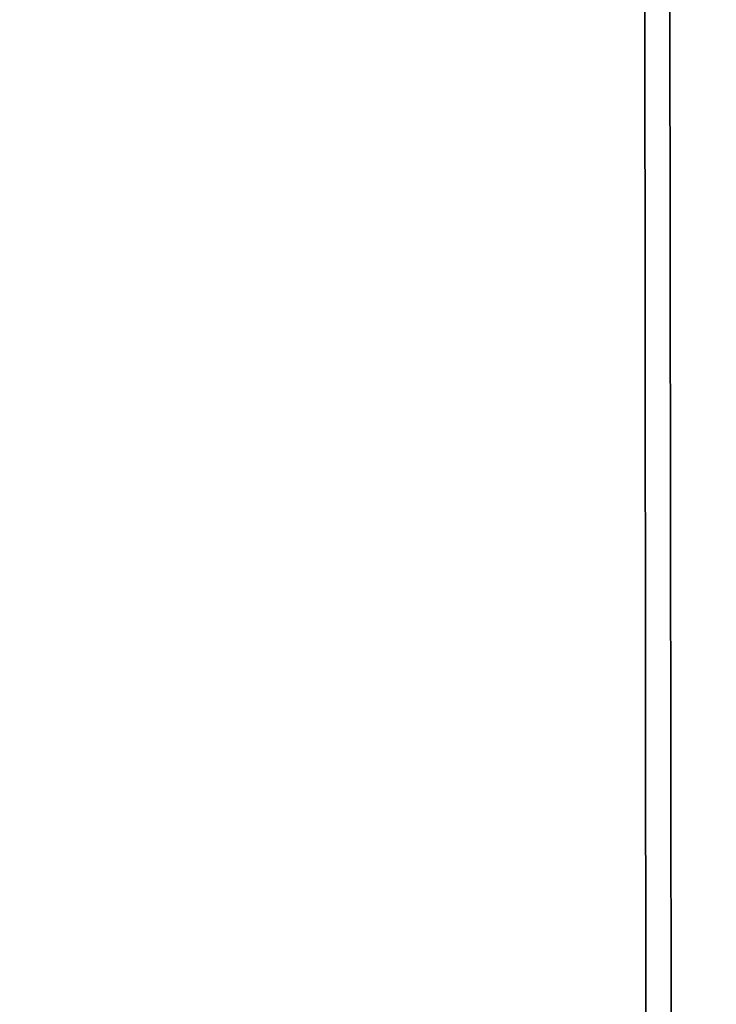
# Model space of a CAD drawing. Extents: x 219 to 498, y 110 to 382.
# Tile 460 of 656: x 349.4398 to 349.5227, y 116.2331 to 116.3502. Entities that reach past the tile are written whole.
import ezdxf

# ---------------------------------------------------------------- set-up
doc = ezdxf.new("R2010")
doc.units = 0
doc.header["$MEASUREMENT"] = 0
doc.layers.get('0').update_dxf_attribs({"color": 144, "linetype": 'CONTINUOUS'})
doc.layers.add('VOILE', color=134, linetype='CONTINUOUS')

# ---------------------------------------------------------------- blocks, each defined once
blk = doc.blocks.new('GROUPE_21')
at = {"color": 251}
for p, q in [((1.58589, 11.27163, 2.90823), (1.59743, 0.61502, 0.02231)), ((1.58354, 10.6886, 5.16361), (1.5951, 0.00614, 2.27069))]:
    blk.add_line(p, q, dxfattribs=at)
mesh = blk.add_polyface(dxfattribs=at)
corners = [(1.58589, 11.27163, 2.90823), (1.36578, 0.62081), (1.35425, 11.27717, 2.88585), (1.59743, 0.61502, 0.02231)]
mesh.append_faces([[corners[k] for k in face] for face in [(0, 1, 2), (1, 0, 3)]], dxfattribs={"vtx0": -1, "color": 251})
mesh = blk.add_polyface(dxfattribs=at)
corners = [(1.80859, 11.25488, 2.97393), (1.59743, 0.61502, 0.02231), (1.58589, 11.27163, 2.90823), (1.82013, 0.59753, 0.08781)]
mesh.append_faces([[corners[k] for k in face] for face in [(0, 1, 2), (1, 0, 3)]], dxfattribs={"vtx0": -1, "color": 251})
mesh = blk.add_polyface(dxfattribs=at)
corners = [(1.5951, 0.00614, 2.27069), (1.80638, 10.70568, 5.09845), (1.58354, 10.6886, 5.16361), (1.81794, 0.02397, 2.20574)]
mesh.append_faces([[corners[k] for k in face] for face in [(0, 1, 2), (1, 0, 3)]], dxfattribs={"vtx0": -1, "color": 251})
mesh = blk.add_polyface(dxfattribs=at)
corners = [(1.36341, 0, 2.29242), (1.58354, 10.6886, 5.16361), (1.35185, 10.68271, 5.18541), (1.5951, 0.00614, 2.27069)]
mesh.append_faces([[corners[k] for k in face] for face in [(0, 1, 2), (1, 0, 3)]], dxfattribs={"vtx0": -1, "color": 251})
blk = doc.blocks.new('GROUPE_10')
at = {"zscale": -1, "rotation": 360}
blk.add_blockref('GROUPE_21', (125.16574, 0, 43.24082), dxfattribs=at)
blk = doc.blocks.new('GROUP_35')
at = {"layer": 'VOILE'}
blk.add_blockref('GROUPE_10', (0, 0.27775, -0.43169), dxfattribs=at)

msp = doc.modelspace()

# ---------------------------------------------------------------- block references
msp.add_blockref('GROUP_35', (222.75513, 114.39526, 147.87863))

doc.saveas('drawing.dxf')
